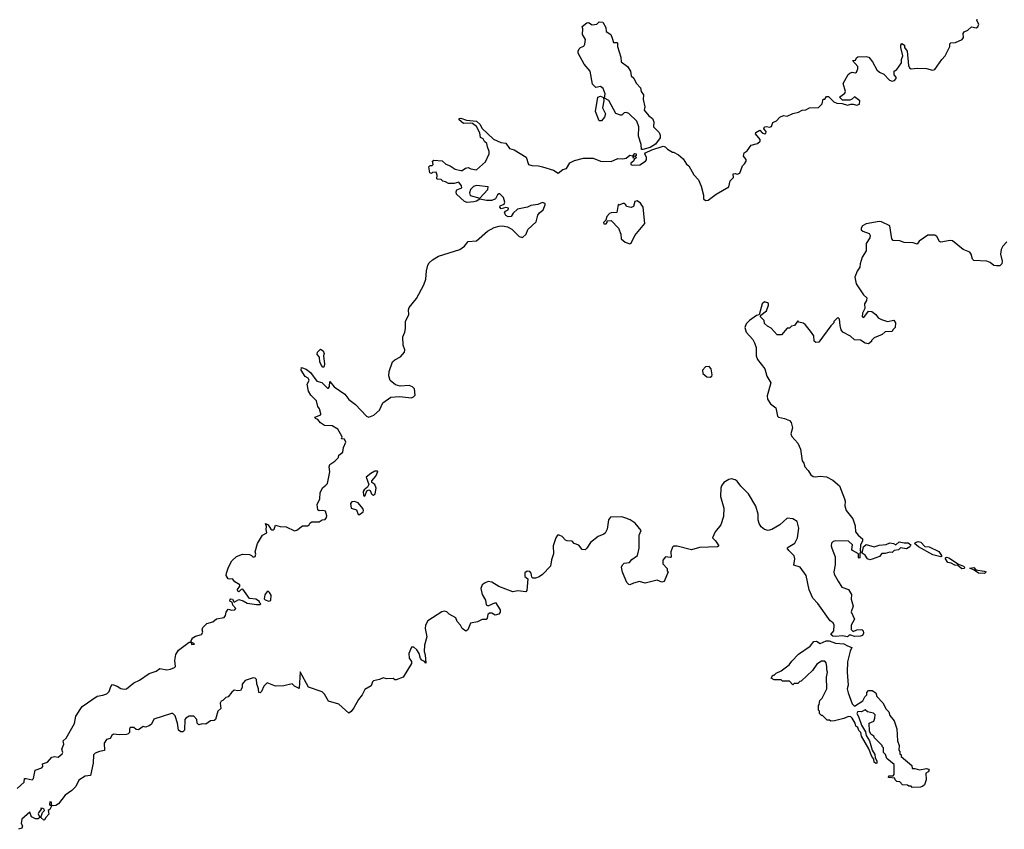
# Model space of a CAD drawing. Extents: x 2106670 to 2323771, y 35271 to 224896.
# Tile 308 of 419: x 2250730 to 2259063, y 128965 to 135822. Entities that reach past the tile are written whole.
import ezdxf

# ---------------------------------------------------------------- set-up
doc = ezdxf.new("R2010")
doc.units = 0

msp = doc.modelspace()

# ---------------------------------------------------------------- linework, layer by layer
at = {"layer": '0CON20XD'}
for points in [[(2253180, 131545), (2253188.3, 131561.7), (2253201.2, 131568.8), (2253265, 131570), (2253290, 131585), (2253315, 131587.5), (2253327.5, 131605), (2253329.3, 131619.3), (2253318.3, 131658.3), (2253295, 131666.2), (2253263.6, 131663.6), (2253252, 131672), (2253248.6, 131715), (2253268.9, 131765), (2253272.5, 131815), (2253291.7, 131858.3), (2253321.7, 131878.3), (2253334, 131895), (2253353.6, 131993.6), (2253350, 132035), (2253355, 132053.3), (2253398.3, 132081.7), (2253427.5, 132115), (2253432.5, 132135), (2253465, 132160), (2253470.7, 132199.3), (2253490, 132245), (2253479.3, 132269.3), (2253455, 132272.5), (2253460, 132285), (2253456.7, 132295), (2253423.8, 132355), (2253375, 132382), (2253310, 132385), (2253275, 132407.5), (2253253.8, 132435), (2253232.5, 132445), (2253227.5, 132455), (2253277.5, 132475), (2253277.5, 132485), (2253267.5, 132525), (2253254, 132545), (2253243.5, 132593.5), (2253195, 132641.2), (2253174.4, 132675), (2253164.3, 132735), (2253180, 132765), (2253177.5, 132775), (2253172.5, 132785), (2253145, 132800), (2253113.3, 132855), (2253115, 132877.5), (2253155, 132862.5), (2253190, 132835), (2253245, 132760), (2253288.3, 132748.3), (2253335, 132702.5), (2253345, 132702.5), (2253352.5, 132715), (2253355, 132757.5), (2253392.3, 132712.3), (2253480.7, 132650.7), (2253515, 132604), (2253572.7, 132562.7), (2253665, 132463.3), (2253685, 132456.7), (2253727.7, 132472.3), (2253776.7, 132515), (2253803.6, 132576.4), (2253870, 132625), (2253945, 132630), (2254045, 132620), (2254063.6, 132626.4), (2254077.3, 132642.7), (2254072, 132695), (2254055, 132713.8), (2254025, 132723.8), (2253949.3, 132719.3), (2253910.5, 132730.5), (2253866.5, 132766.5), (2253853.3, 132805), (2253858.3, 132841.7), (2253886.2, 132925), (2253905, 132941.2), (2253954.1, 132965.9), (2253986.7, 133005), (2253990, 133025), (2253976.4, 133066.4), (2253972.5, 133135), (2253990, 133175), (2253995.5, 133205.5), (2253995.8, 133265), (2254023.8, 133325), (2254021.2, 133365), (2254026.2, 133385), (2254088.8, 133461.2), (2254150, 133575), (2254166.2, 133625), (2254171.8, 133695), (2254185, 133743.3), (2254196.6, 133763.4), (2254222.6, 133787.4), (2254275, 133819.4), (2254455.7, 133874.3), (2254494, 133905), (2254525, 133944), (2254595, 133950), (2254689.3, 134030.7), (2254745, 134061.2), (2254787.3, 134072.7), (2254815, 134076.2), (2254857.7, 134067.7), (2254895, 134046.7), (2254956.2, 133985), (2254985, 133977.5), (2255015.7, 134005), (2255031.2, 134045), (2255100.9, 134109.1), (2255116, 134165), (2255128.8, 134185), (2255159.8, 134210.2), (2255177.5, 134255), (2255176.2, 134265), (2255155, 134274.2), (2255115, 134256.7), (2255055, 134247.5), (2255026.8, 134233.2), (2254944.2, 134215.8), (2254907, 134183), (2254890, 134155), (2254865, 134152.5), (2254843.3, 134163.3), (2254833.3, 134185), (2254840.8, 134199.2), (2254865, 134212.5), (2254866.4, 134226.4), (2254845, 134230), (2254805, 134221.2), (2254793.6, 134233.6), (2254797.5, 134245), (2254829.3, 134260.7), (2254836.7, 134275), (2254826.1, 134316.1), (2254795, 134346), (2254784.2, 134345.8), (2254775, 134337.5), (2254756.4, 134303.6), (2254725, 134291.2), (2254680.5, 134290.5), (2254625, 134302.5), (2254597.5, 134285), (2254575, 134278.8), (2254515.9, 134274.1), (2254495, 134282), (2254426.2, 134345), (2254423.3, 134365), (2254430, 134380), (2254471.7, 134398.3), (2254470, 134415), (2254445.8, 134445.8), (2254406.1, 134433.9), (2254360, 134435), (2254335, 134450), (2254310, 134455), (2254297, 134467), (2254265, 134470), (2254260, 134475), (2254262.5, 134505), (2254255, 134530), (2254223, 134527), (2254215, 134520), (2254200, 134525), (2254192.5, 134575), (2254203, 134587), (2254221.7, 134588.3), (2254230, 134595), (2254222.5, 134625), (2254235, 134632.5), (2254305, 134627.5), (2254337.7, 134597.7), (2254372.5, 134585), (2254417, 134557), (2254465, 134543.8), (2254475, 134543.3), (2254502.5, 134565), (2254525, 134570), (2254547.5, 134557.5), (2254595, 134550), (2254671.3, 134618.7), (2254704.5, 134685), (2254704.4, 134705), (2254688.6, 134745), (2254685, 134772.5), (2254665, 134790), (2254652.7, 134812.7), (2254630.8, 134825), (2254623.2, 134863.2), (2254595, 134916.2), (2254562, 134942), (2254546.4, 134946.4), (2254485, 134942.5), (2254450, 134975), (2254450, 134985), (2254465, 134987.5), (2254510.7, 134970.7), (2254595, 134962), (2254626, 134935), (2254642.4, 134902.4), (2254739.4, 134809.4), (2254803.1, 134783.1), (2254845, 134776.9), (2254875, 134731.4), (2254915, 134719.4), (2255017.1, 134657.1), (2255035, 134596.7), (2255065, 134587.1), (2255120, 134585), (2255156.2, 134575), (2255247.5, 134547.5), (2255287, 134523), (2255327.3, 134552.7), (2255357.3, 134562.7), (2255385, 134608.8), (2255425, 134630), (2255502.3, 134647.7), (2255585, 134648), (2255645, 134622.5), (2255735, 134620), (2255793.8, 134646.2), (2255835, 134642), (2255861.7, 134648.3), (2255894.6, 134675.4), (2255918.3, 134668.3), (2255920, 134655), (2255927.5, 134652.5), (2255930, 134665), (2255921.7, 134671.7), (2255935, 134687.5), (2255947.5, 134685), (2255947.5, 134672.5), (2255940, 134665), (2255950, 134655), (2255931.7, 134638.3), (2255925, 134623.3), (2255902, 134608), (2255902.5, 134595), (2255915, 134590), (2255978.3, 134591.7), (2256026.7, 134623.3), (2256034, 134636), (2256036, 134655), (2256021.2, 134685), (2256026.7, 134695), (2256080, 134720), (2256175, 134750.8), (2256193.3, 134745), (2256213.8, 134725), (2256255, 134700), (2256265, 134700), (2256305, 134676.7), (2256345, 134642.5), (2256375, 134597.5), (2256393, 134583), (2256437, 134507), (2256475.8, 134465.8), (2256496.7, 134413.3), (2256518.8, 134335), (2256518.8, 134305), (2256535, 134291.2), (2256557.1, 134292.9), (2256625.9, 134344.1), (2256732.5, 134405), (2256744, 134456), (2256772.5, 134485), (2256770, 134515), (2256785, 134520), (2256803, 134513), (2256825, 134523.3), (2256846.4, 134583.6), (2256865, 134600), (2256880, 134625), (2256878.8, 134638.8), (2256857.5, 134665), (2256862.5, 134695), (2256887.7, 134712.3), (2256920, 134760), (2256975, 134774.2), (2256997.9, 134792.1), (2256998.2, 134808.2), (2256957.5, 134855), (2256960, 134865), (2256995, 134887.5), (2257015, 134862.5), (2257035, 134853.8), (2257045, 134857.5), (2257047.5, 134875), (2257028.3, 134898.3), (2257032.5, 134915), (2257051.7, 134918.3), (2257075, 134911.2), (2257093.3, 134916.7), (2257105, 134950), (2257136.1, 134963.9), (2257165, 134997.5), (2257195, 135010), (2257225, 135005.8), (2257275, 135028.6), (2257321.5, 135038.5), (2257352.5, 135055), (2257385, 135058), (2257415, 135074), (2257491.7, 135078.3), (2257520.7, 135109.3), (2257531.7, 135148.3), (2257545, 135150), (2257558.3, 135171.7), (2257575, 135170), (2257620, 135125), (2257646.4, 135113.6), (2257691.7, 135111.7), (2257735, 135097.5), (2257765, 135107.5), (2257785, 135107.5), (2257815, 135096.7), (2257836.7, 135105), (2257840, 135135), (2257795, 135167.5), (2257770, 135145), (2257755, 135140), (2257695, 135140), (2257670, 135165), (2257715, 135200), (2257720, 135215), (2257698.3, 135281.7), (2257743, 135357), (2257755, 135370), (2257775, 135377.5), (2257805, 135372.5), (2257811.7, 135378.3), (2257822.5, 135405), (2257822.5, 135425), (2257780, 135475), (2257805, 135480), (2257811.7, 135498.3), (2257823.3, 135506.7), (2257895, 135511.2), (2257915.8, 135505.8), (2257946.7, 135465), (2257985, 135397.5), (2258006.4, 135376.4), (2258045, 135361.2), (2258090.7, 135310.7), (2258115, 135300), (2258135, 135306.7), (2258148.8, 135325), (2258148.8, 135335), (2258131.2, 135355), (2258132.5, 135385), (2258155, 135400), (2258193.3, 135455), (2258194.1, 135485.9), (2258203.3, 135515), (2258187.5, 135585), (2258187.5, 135605), (2258195, 135620), (2258217.5, 135605), (2258220, 135585), (2258242.5, 135555), (2258251.2, 135435), (2258260, 135415), (2258275, 135406.7), (2258325, 135411.2), (2258405, 135408), (2258455, 135393.8), (2258475, 135400), (2258533.8, 135485), (2258564.3, 135515.7), (2258595, 135577.5), (2258603.3, 135595), (2258603, 135617), (2258610, 135625), (2258651.7, 135628.3), (2258707, 135653), (2258717.7, 135672.3), (2258714, 135705), (2258725, 135720), (2258755, 135732.5), (2258785, 135760), (2258825, 135753.8), (2258840, 135760), (2258848, 135785), (2258831.2, 135815), (2258833.3, 135825)], [(2256005, 134723.3), (2255993.6, 134723.6), (2255989.1, 134765), (2255967.8, 134835), (2255968.9, 134915), (2255953, 134963), (2255885, 135027.5), (2255866.6, 135036.6), (2255845.8, 135034.2), (2255825, 135014), (2255815, 135012), (2255775, 135026.2), (2255716.2, 135136.2), (2255678.3, 135158.3), (2255686, 135195), (2255669.5, 135239.5), (2255645, 135256.2), (2255605, 135247.5), (2255578.8, 135275), (2255557.1, 135387.1), (2255506.2, 135445), (2255457.7, 135537.7), (2255455.8, 135555), (2255465, 135573.8), (2255476.2, 135585), (2255503.8, 135596.2), (2255513.8, 135615), (2255519.2, 135655), (2255494.2, 135695), (2255497.5, 135745), (2255490, 135765), (2255531.2, 135795), (2255545, 135797.1), (2255575, 135777.1), (2255615, 135784.3), (2255635, 135803.8), (2255665, 135800), (2255691.4, 135755), (2255692.4, 135722.4), (2255733.3, 135695), (2255743.9, 135666.1), (2255755, 135628.8), (2255785, 135630), (2255790, 135625), (2255790, 135595), (2255816.7, 135505), (2255821.4, 135465), (2255875.3, 135425.3), (2255899.3, 135385), (2255906, 135345), (2255927.8, 135327.8), (2255947.1, 135285), (2255983.1, 135245), (2255988.9, 135215), (2256009.2, 135185), (2256005.8, 135145), (2256020.8, 135085), (2256014.6, 135054.6), (2256055, 135007.1), (2256086, 134985), (2256097, 134957), (2256095.6, 134915), (2256141.9, 134865), (2256150, 134845), (2256149.5, 134820.5), (2256111.3, 134768.7), (2256065, 134738.6), (2256005, 134723.3)], [(2255655, 134964.4), (2255634.6, 134964.6), (2255603.1, 135045), (2255622.5, 135165), (2255645, 135173.3), (2255671.7, 135161.7), (2255674.2, 135134.2), (2255663.1, 135075), (2255688.6, 135025), (2255680.5, 134995), (2255655, 134964.4)], [(2254625, 134310), (2254693.3, 134385), (2254696, 134406), (2254595, 134416.7), (2254571.7, 134408.3), (2254545.9, 134384.1), (2254536.2, 134355), (2254542.3, 134332.3), (2254625, 134310)], [(2255895, 133922.5), (2255905, 133930), (2255935.8, 133995), (2256021.2, 134095), (2256008, 134235), (2255985, 134267.5), (2255955, 134286.7), (2255937, 134283), (2255925, 134240), (2255905, 134230), (2255865, 134240), (2255860, 134255), (2255846.4, 134266.4), (2255834.1, 134265.9), (2255805, 134250), (2255795, 134257.5), (2255785, 134190), (2255735, 134186.7), (2255720.7, 134179.3), (2255700, 134155), (2255690, 134125), (2255672.5, 134105), (2255673.9, 134093.9), (2255695, 134093.8), (2255702.5, 134105), (2255701.7, 134118.3), (2255735, 134122.5), (2255798.8, 134055), (2255818.8, 134005), (2255820, 133965), (2255855, 133937.5), (2255895, 133922.5)], [(2259085, 133940), (2259052, 133905), (2259036, 133875), (2259032, 133835), (2259045.8, 133775.8), (2259042.5, 133755), (2259025, 133738), (2258996.1, 133736.1), (2258975, 133740), (2258945, 133766.7), (2258915, 133776.7), (2258805, 133783.3), (2258794.4, 133794.4), (2258784, 133835), (2258772.5, 133852.5), (2258715.8, 133875), (2258625, 133948), (2258605, 133952), (2258525, 133937.1), (2258514.6, 133944.6), (2258491.2, 133985), (2258475, 133996.2), (2258415, 133995.8), (2258343.2, 133946.8), (2258325, 133921.2), (2258293.1, 133933.1), (2258215, 133934.5), (2258179.3, 133949.3), (2258123.1, 133953.1), (2258112.9, 133965), (2258096, 134075), (2258025, 134108.5), (2258005, 134111.5), (2257895, 134092.1), (2257861.9, 134075), (2257850.6, 134055), (2257852.5, 134042.5), (2257865, 134030.8), (2257919.7, 134009.7), (2257927.5, 133995), (2257924.4, 133975), (2257895.7, 133925), (2257894.3, 133865), (2257859.7, 133810.3), (2257842.5, 133755), (2257840, 133725), (2257817.3, 133692.7), (2257798.3, 133641.7), (2257810, 133585), (2257871.7, 133491.7), (2257898.8, 133465), (2257896.7, 133445), (2257880, 133415), (2257882.5, 133375), (2257862.5, 133335), (2257860, 133305), (2257875, 133300), (2257915, 133352.5), (2257941.7, 133351.7), (2257975.9, 133325.9), (2257995, 133297.5), (2258023.6, 133283.6), (2258075, 133266.7), (2258128.3, 133278.3), (2258142.5, 133255), (2258140, 133215), (2258120, 133195), (2258115, 133180), (2258055, 133177.5), (2258030, 133155), (2257963, 133127), (2257940, 133105), (2257940, 133095), (2257915, 133077.5), (2257885, 133083.3), (2257845, 133107.5), (2257795, 133110), (2257760.7, 133140.7), (2257697.5, 133175), (2257682.5, 133195), (2257673, 133233), (2257670, 133285), (2257655, 133300), (2257620, 133265), (2257620, 133255), (2257595, 133230), (2257495, 133090), (2257468.3, 133088.3), (2257455, 133100), (2257450, 133145), (2257424, 133184), (2257379.3, 133239.3), (2257361.7, 133251.7), (2257325, 133260), (2257315, 133270), (2257287, 133233), (2257263, 133227), (2257245, 133210), (2257225, 133210), (2257178.3, 133151.7), (2257141.7, 133151.7), (2257089.3, 133209.3), (2257060, 133225), (2257035, 133250), (2257030, 133275), (2257000, 133305), (2257001.7, 133318.3), (2257050, 133355), (2257067, 133403), (2257067, 133417), (2257060, 133425), (2257035, 133432.5), (2257013.3, 133415), (2256988.3, 133321.7), (2256965, 133317.5), (2256907.5, 133275), (2256877.5, 133245), (2256866.7, 133215), (2256877.5, 133175), (2256934.3, 133114.3), (2256950, 133085), (2256962, 133045), (2256964.2, 132975), (2256974.2, 132945), (2257036.2, 132865), (2257054.1, 132804.1), (2257087, 132747), (2257056.2, 132635), (2257058.3, 132608.3), (2257085, 132567.5), (2257130, 132535), (2257144, 132465), (2257153.3, 132455), (2257203.9, 132443.9), (2257246.1, 132426.1), (2257260.7, 132410.7), (2257271.2, 132365), (2257256.4, 132313.6), (2257265, 132291.2), (2257315, 132236.2), (2257338.8, 132185), (2257351.9, 132085), (2257365.6, 132065), (2257373.8, 132033.8), (2257403.3, 132003.3), (2257425, 131965.8), (2257445, 131954.4), (2257465, 131951.4), (2257505, 131957.1), (2257559.3, 131949.3), (2257612.9, 131922.9), (2257670, 131875), (2257711.2, 131765), (2257716.2, 131745), (2257713.8, 131705), (2257724.4, 131665), (2257780.5, 131595), (2257801.1, 131535), (2257804.5, 131484.5), (2257825.6, 131455), (2257863.5, 131425), (2257863.3, 131405), (2257846.2, 131375), (2257843.3, 131323.3), (2257850, 131315), (2257840, 131305), (2257840, 131265), (2257835, 131260), (2257830, 131265), (2257828.3, 131298.3), (2257777.5, 131325), (2257772.5, 131335), (2257777.5, 131375), (2257745.7, 131405.7), (2257635, 131408.8), (2257615, 131403.3), (2257601.7, 131388.3), (2257598.8, 131365), (2257603.8, 131345), (2257633.3, 131273.3), (2257633.1, 131205), (2257620.6, 131145), (2257622.2, 131125), (2257658, 131068), (2257688, 131015), (2257745.3, 130995.3), (2257770.9, 130955), (2257767.5, 130915), (2257784.2, 130855.8), (2257768.3, 130808.3), (2257796.7, 130745), (2257767.5, 130695), (2257766.4, 130656.4), (2257785, 130640), (2257815.8, 130654.2), (2257857, 130657), (2257870, 130645), (2257872, 130625), (2257863.8, 130606.2), (2257845, 130601.2), (2257795, 130597.5), (2257765, 130610), (2257751.7, 130608.3), (2257735, 130593.8), (2257693.1, 130603.1), (2257635, 130596.6), (2257611.3, 130601.3), (2257596, 130615), (2257620.8, 130645), (2257623.9, 130693.9), (2257615, 130712.5), (2257590.7, 130730.7), (2257485, 130876.7), (2257441.5, 130921.5), (2257413.1, 130993.1), (2257385.4, 131115.4), (2257336.4, 131186.4), (2257281.7, 131201.7), (2257290.8, 131255), (2257285, 131282.5), (2257238.8, 131325)], [(2253305, 132880), (2253295, 132880), (2253285, 132892.5), (2253270, 132925), (2253267.5, 132965), (2253247, 132987), (2253250, 133005), (2253275, 133032.5), (2253298.3, 133018.3), (2253307.5, 132995), (2253300, 132975), (2253310, 132905), (2253305, 132880)], [(2256575, 132794.2), (2256586.7, 132803.3), (2256590, 132815), (2256581.1, 132865), (2256565, 132884.3), (2256535, 132881.9), (2256510, 132855), (2256512.5, 132825), (2256545, 132797.1), (2256575, 132794.2)], [(2257238.8, 131325), (2257226.7, 131345), (2257233.3, 131355), (2257290.9, 131389.1), (2257314.2, 131435), (2257325.8, 131515), (2257310.8, 131570.8), (2257274.1, 131594.1), (2257225, 131600), (2257165, 131544.2), (2257094.5, 131505.5), (2257064.3, 131495.7), (2257033.7, 131503.7), (2257006.6, 131526.6), (2256989.2, 131555), (2256981.4, 131585), (2256981.4, 131635), (2256961.8, 131701.8), (2256898.8, 131805), (2256832.5, 131872.5), (2256802.4, 131912.4), (2256785, 131925.5), (2256755, 131933.5), (2256731.1, 131928.9), (2256688.9, 131901.1), (2256670, 131875), (2256664.3, 131855), (2256662.7, 131782.7), (2256690, 131685), (2256688, 131615), (2256663.8, 131545), (2256616.7, 131485), (2256593.3, 131435), (2256618.8, 131408.8), (2256646.4, 131366.4), (2256635, 131357.5), (2256485, 131352.5), (2256415, 131332.2), (2256295, 131364.2), (2256265, 131362), (2256255, 131353.3), (2256241.2, 131315), (2256245, 131270), (2256235, 131266.7), (2256196.1, 131273.9), (2256173.8, 131245), (2256172.3, 131212.3), (2256210, 131175), (2256210, 131155), (2256217.5, 131145), (2256185, 131063.8), (2256165, 131059.2), (2256125, 131075.8), (2256025, 131049.2), (2255975, 131064), (2255925, 131050.8), (2255895, 131035.7), (2255885, 131038.1), (2255869.4, 131055), (2255832.4, 131142.4), (2255824.3, 131185), (2255831.4, 131205), (2255845, 131219.2), (2255892.5, 131225), (2255910.5, 131249.5), (2255960, 131285), (2255972, 131345), (2255974.4, 131455), (2255988.8, 131495), (2255938.1, 131558.1), (2255896.1, 131586.1), (2255860.8, 131599.2), (2255825, 131611.5), (2255730.6, 131609.4), (2255714.3, 131585), (2255701.7, 131508.3), (2255685, 131473.8), (2255675, 131464), (2255625.5, 131444.5), (2255560.8, 131395), (2255530, 131345), (2255515, 131333.3), (2255491.2, 131335), (2255462.7, 131372.7), (2255424, 131385), (2255405, 131405.8), (2255365, 131406.9), (2255349.2, 131415), (2255320, 131445), (2255295, 131456), (2255282.5, 131455), (2255268, 131435), (2255245.8, 131365), (2255246.8, 131296.8), (2255231.7, 131248.3), (2255223.8, 131195), (2255155.6, 131124.4), (2255127, 131103), (2255095, 131092.5), (2255073, 131093), (2255065, 131100), (2255060, 131135), (2255048.6, 131148.6), (2255025, 131152), (2255005, 131137.5), (2255006.4, 131106.4), (2255030, 131085), (2255023, 130987), (2255015, 130977.5), (2254945, 130983.8), (2254905, 130976.7), (2254785, 131021.4), (2254725, 131058), (2254695, 131062.5), (2254668.9, 131051.1), (2254643.8, 131035), (2254634, 131005), (2254643, 130953), (2254671.2, 130905), (2254677.5, 130865), (2254695, 130857.5), (2254757.5, 130885), (2254797.1, 130825), (2254796.9, 130805), (2254785, 130785.8), (2254755, 130780), (2254725, 130796.7), (2254705, 130796.2), (2254692.5, 130785), (2254687.5, 130752.5), (2254677.7, 130742.3), (2254645, 130742.5), (2254605, 130722.5), (2254545, 130710), (2254522.5, 130655), (2254505, 130643.8), (2254476.2, 130665), (2254460, 130695), (2254433.8, 130723.8), (2254422.5, 130755), (2254365, 130786.2), (2254345, 130806), (2254325, 130812), (2254303, 130807), (2254185, 130730), (2254166, 130695), (2254162.5, 130665), (2254176, 130595), (2254156.2, 130525), (2254152, 130472), (2254163, 130443), (2254166.7, 130373.3), (2254157.5, 130387.5), (2254135, 130397.5), (2254121.7, 130411.7), (2254111.2, 130455), (2254090, 130485), (2254065, 130506.7), (2254045, 130507.5), (2254022.5, 130455), (2254027.5, 130415), (2254046.7, 130385), (2254045, 130370), (2253975, 130254), (2253915, 130230), (2253905, 130230), (2253891.7, 130241.7), (2253835, 130240), (2253805, 130247.5), (2253776.4, 130233.6), (2253725, 130223.3), (2253716.7, 130215), (2253705, 130180), (2253650.4, 130149.6), (2253630, 130105), (2253598.6, 130065), (2253558.6, 129995), (2253535, 129962.5), (2253515, 129950), (2253430, 130025), (2253345, 130050), (2253310.2, 130110.2), (2253289.5, 130129.5), (2253175, 130170), (2253105, 130300), (2253095, 130157.5), (2253056.4, 130176.4), (2253036.1, 130196.1), (2252965, 130180.9), (2252895, 130178.2), (2252825, 130205.8), (2252795, 130176.2), (2252777, 130133), (2252765, 130120), (2252753.3, 130125), (2252750.8, 130155), (2252737, 130197), (2252733.8, 130233.8), (2252724.1, 130244.1), (2252705, 130248.6), (2252639.2, 130225), (2252614.2, 130195), (2252613.8, 130165), (2252599.5, 130140.5), (2252575, 130136.7), (2252545, 130142.5), (2252525, 130126.7), (2252495, 130087.5), (2252475, 130080), (2252450, 130055), (2252435, 130050), (2252426.7, 130033.3), (2252431.2, 129988.8), (2252406.7, 129965), (2252387.5, 129895), (2252375, 129887.5), (2252345, 129884.4), (2252305, 129854.3), (2252275, 129858), (2252245, 129850.8), (2252233.5, 129863.5), (2252230.5, 129895), (2252205, 129922.5), (2252165, 129922.9), (2252135, 129907.1), (2252126.9, 129895), (2252123.8, 129805), (2252109.4, 129790.6), (2252095, 129790), (2252073.3, 129805), (2252065.8, 129865), (2252045, 129927.5), (2252027.5, 129945), (2252015, 129946), (2251865, 129896.7), (2251846.7, 129855), (2251825, 129840.8), (2251795, 129831.2), (2251775, 129836.2), (2251735, 129806.7), (2251715, 129811.2), (2251695, 129826.2), (2251665, 129826.2), (2251658.8, 129815), (2251658.8, 129785), (2251648.8, 129775), (2251635, 129767.1), (2251576.1, 129763.9), (2251525, 129770), (2251510.6, 129759.4), (2251495, 129734), (2251464.6, 129725.4), (2251444.4, 129695), (2251447, 129633), (2251405, 129624.3), (2251370.2, 129609.8), (2251353.9, 129596.1), (2251351.5, 129525), (2251328.7, 129421.3), (2251285, 129415.6), (2251229.3, 129380.7), (2251205, 129328), (2251171.2, 129295), (2251114.5, 129255.5), (2251058.3, 129181.7), (2251035, 129166.7), (2251013.3, 129163.3), (2251000, 129170), (2251000, 129195), (2250985, 129197.5), (2250982.5, 129175), (2250985, 129170), (2251000, 129170), (2250997.5, 129155), (2250985, 129132.5), (2250970, 129125), (2250977.7, 129092.3), (2250950, 129065), (2250940, 129045), (2250935, 129042.5), (2250910, 129065), (2250923.8, 129106.2), (2250940, 129125), (2250937.5, 129135), (2250925, 129142.5), (2250910, 129145), (2250912.5, 129135), (2250890, 129105), (2250887.5, 129095), (2250900, 129065), (2250885, 129052.5), (2250865, 129053.3), (2250830.7, 129070.7), (2250815, 129110), (2250748.8, 129051.2), (2250742.5, 129015), (2250752.5, 128995), (2250747.5, 128975), (2250720, 128965)], [(2253645, 131787.5), (2253655, 131792.5), (2253669.5, 131830.5), (2253685, 131840), (2253695.8, 131835.8), (2253706.2, 131805), (2253715, 131798), (2253725, 131796.2), (2253740, 131805), (2253746.9, 131855), (2253735.4, 131885.4), (2253711.7, 131901.7), (2253709.2, 131915), (2253744.3, 131955), (2253762.5, 131995), (2253758.8, 131998.8), (2253735, 131997.5), (2253700.7, 131979.3), (2253663.3, 131946.7), (2253684, 131885), (2253675, 131862.5), (2253645, 131840), (2253635.8, 131825), (2253640, 131795), (2253645, 131787.5)], [(2253595, 131630), (2253605, 131632.5), (2253636.7, 131653.3), (2253639.4, 131665), (2253633.2, 131683.2), (2253595, 131730), (2253565, 131742.5), (2253542, 131738), (2253531.1, 131725), (2253535.5, 131685.5), (2253580, 131670), (2253595, 131630)], [(2250709.3, 129310.7), (2250767.5, 129365), (2250770, 129395), (2250785, 129396.7), (2250836.1, 129383.9), (2250846.7, 129395), (2250860, 129465), (2250917.5, 129485), (2250927, 129497), (2250921.7, 129518.3), (2250965, 129533.3), (2251002.5, 129575), (2251025, 129581.2), (2251055, 129576.7), (2251088.8, 129605), (2251093.8, 129615), (2251086, 129645), (2251104, 129685), (2251097.5, 129715), (2251124.1, 129735.9), (2251195, 129860), (2251206.4, 129923.6), (2251260, 130005), (2251385, 130094), (2251435, 130100.6), (2251467.2, 130112.8), (2251486.4, 130133.6), (2251500.8, 130175), (2251515, 130192.5), (2251555, 130177.5), (2251585, 130157.1), (2251615, 130151.9), (2251635, 130155.7), (2251695, 130205.6), (2251742.8, 130227.2), (2251825, 130284.5), (2251885, 130305.7), (2251915, 130326.7), (2251974.1, 130315.9), (2252005, 130320), (2252040, 130335), (2252050, 130345), (2252043.3, 130395), (2252052, 130445), (2252075, 130482.5), (2252165, 130550), (2252180, 130550), (2252185, 130530), (2252208.3, 130531.7), (2252205, 130540), (2252180, 130550), (2252180, 130565), (2252190, 130575), (2252190, 130585), (2252218.3, 130601.7), (2252270, 130615), (2252280, 130635), (2252273.3, 130653.3), (2252280, 130675), (2252315, 130707.5), (2252365, 130723.3), (2252395, 130747.5), (2252460.7, 130759.3), (2252473.3, 130776.7), (2252477.5, 130805), (2252495, 130830), (2252525, 130820), (2252550, 130825), (2252560, 130835), (2252533, 130863), (2252528.3, 130888.3), (2252512.5, 130895), (2252507.5, 130905), (2252516.7, 130916.7), (2252530, 130915), (2252545, 130890), (2252585, 130912.5), (2252620.7, 130900.7), (2252655, 130880), (2252735, 130870), (2252765, 130870), (2252770, 130875), (2252760, 130885), (2252760, 130895), (2252730, 130915), (2252675, 130920), (2252618, 130998), (2252603.8, 130996.2), (2252585, 130977.5), (2252575, 130982.5), (2252573.3, 130995), (2252592.5, 131025), (2252592.5, 131035), (2252550, 131060), (2252530, 131085), (2252505, 131082.5), (2252495, 131087.5), (2252478.8, 131115), (2252480, 131135), (2252497.5, 131185), (2252525, 131237.5), (2252565, 131276.2), (2252615, 131294.2), (2252675, 131292), (2252692.5, 131285), (2252705, 131271.2), (2252722.5, 131275), (2252727.5, 131295), (2252723.9, 131316.1), (2252742.9, 131385), (2252783.8, 131455), (2252822.5, 131475), (2252815.8, 131505), (2252818.8, 131528.8), (2252810, 131555), (2252832.5, 131545), (2252855, 131507.5), (2252865, 131502.5), (2252875, 131500), (2252883, 131507), (2252895, 131540), (2252935, 131528.8), (2252985.7, 131525.7), (2253055, 131492), (2253075, 131498), (2253125, 131534), (2253165.9, 131534.1), (2253180, 131545)], [(2257925, 131247.5), (2257906.4, 131256.4), (2257885.9, 131285.9), (2257860, 131305), (2257872.9, 131357.1), (2257893.3, 131376.7), (2257961.7, 131358.3), (2258005, 131372), (2258063, 131377), (2258095, 131390), (2258125, 131386.2), (2258145.7, 131374.3), (2258175, 131398.8), (2258215, 131390), (2258250.3, 131390.3), (2258271.2, 131375), (2258263.2, 131356.8), (2258235, 131340.8), (2258185, 131350), (2258168.8, 131331.2), (2258130, 131325), (2258115, 131310), (2258095, 131312.5), (2258055, 131300), (2258028.3, 131301.7), (2258007.5, 131275), (2257945, 131253.3), (2257925, 131247.5)], [(2258525, 131272), (2258459.5, 131289.5), (2258337.8, 131357.8), (2258303.9, 131386.1), (2258312.5, 131395), (2258335, 131401.4), (2258357.5, 131397.5), (2258391.1, 131361.1), (2258426.6, 131356.6), (2258508, 131318), (2258532, 131285), (2258532.5, 131275), (2258525, 131272)], [(2258705, 131170), (2258670, 131200), (2258643.5, 131203.5), (2258615, 131220), (2258585, 131226), (2258566, 131255), (2258566.7, 131265), (2258575, 131269.2), (2258595, 131262.9), (2258675, 131210), (2258717.5, 131195), (2258726.7, 131185), (2258725, 131173.8), (2258705, 131170)], [(2258895, 131132), (2258845, 131133.1), (2258809.5, 131159.5), (2258773, 131177), (2258805, 131183.3), (2258823.3, 131163.3), (2258892.3, 131152.3), (2258910, 131145), (2258895, 131132)], [(2252838.3, 130898.3), (2252855, 130902.5), (2252857, 130947), (2252845, 130970), (2252835, 130980), (2252825, 130980), (2252805, 130950), (2252798.3, 130918.3), (2252808.3, 130908.3), (2252838.3, 130898.3)], [(2258285, 129320), (2258275, 129330), (2258255, 129330), (2258245, 129340), (2258203, 129343), (2258178.3, 129368.3), (2258155, 129370), (2258140, 129385), (2258138.3, 129398.3), (2258082.5, 129405), (2258085, 129416.7), (2258121.7, 129418.3), (2258131.7, 129428.3), (2258130, 129515), (2258070, 129565), (2258058.3, 129598.3), (2258040, 129615), (2258040, 129655), (2258030, 129665), (2258030, 129675), (2257965, 129740), (2257960, 129755), (2257935, 129770), (2257922.5, 129795), (2257920, 129865), (2257958.3, 129881.7), (2257967.5, 129905), (2257970, 129935), (2257955, 129950), (2257905, 129960), (2257885, 129977.5), (2257855, 129960), (2257825, 129962.5), (2257816.7, 129945), (2257830.8, 129920.8), (2257855, 129847.5), (2257890, 129790), (2257895, 129760), (2257923.1, 129713.1), (2257946, 129635), (2257968.5, 129598.5), (2257971.2, 129571.2), (2257985.7, 129544.3), (2257983.8, 129526.2), (2257976.2, 129523.8), (2257962.4, 129532.4), (2257958.3, 129558.3), (2257941.1, 129581.1), (2257916.9, 129646.9), (2257853.5, 129753.5), (2257849.2, 129785), (2257830.9, 129800.9), (2257825, 129826.7), (2257807.5, 129837.5), (2257800, 129865), (2257775, 129907.5), (2257765, 129917.5), (2257745, 129921.2), (2257705, 129904), (2257625, 129883.3), (2257595, 129880), (2257585, 129890), (2257565, 129890), (2257525, 129930), (2257515, 129930), (2257500, 129945), (2257500, 129965), (2257490, 129975), (2257490, 130015), (2257497, 130023), (2257503.3, 130055), (2257522.5, 130075), (2257562.5, 130155), (2257557.5, 130255), (2257567.5, 130295), (2257560, 130315), (2257562.5, 130345), (2257556.7, 130375), (2257545, 130390), (2257515, 130390), (2257477, 130363), (2257439.3, 130310.7), (2257345, 130220), (2257331.7, 130218.3), (2257315, 130200), (2257285, 130200), (2257275, 130190), (2257245, 130220), (2257185, 130220), (2257175, 130230), (2257115, 130230), (2257090, 130245), (2257105, 130270), (2257115, 130270), (2257133, 130287), (2257175, 130307.5), (2257243, 130357), (2257265, 130390), (2257320.7, 130449.3), (2257420, 130515), (2257450, 130555), (2257475, 130558.9), (2257505, 130540), (2257555, 130562.5), (2257582.4, 130562.4), (2257635, 130542.9), (2257705, 130536.9), (2257735, 130518), (2257772.5, 130505), (2257757.5, 130475), (2257737, 130383), (2257733.8, 130295), (2257742.5, 130185), (2257733.8, 130155), (2257741.2, 130121.2), (2257775, 130026.7), (2257795, 130007.5), (2257866.4, 130053.6), (2257883, 130087), (2257900, 130105), (2257900, 130125), (2257915, 130140), (2257945, 130140), (2257975, 130120), (2257985, 130090), (2258035, 130037.5), (2258063, 129983), (2258085, 129960), (2258095, 129930), (2258130, 129885), (2258152.5, 129815), (2258160, 129715), (2258172.5, 129675), (2258170, 129635), (2258180, 129625), (2258180, 129605), (2258190, 129595), (2258191.7, 129581.7), (2258280, 129505), (2258285, 129480), (2258305, 129480), (2258345, 129467.5), (2258405, 129480), (2258422.5, 129475), (2258428.8, 129465), (2258418.3, 129451.7), (2258398.3, 129441.7), (2258402.5, 129385), (2258387, 129343), (2258375, 129330), (2258355, 129322.5), (2258285, 129320)]]:
    msp.add_lwpolyline(points, dxfattribs=at)

doc.saveas('drawing.dxf')
